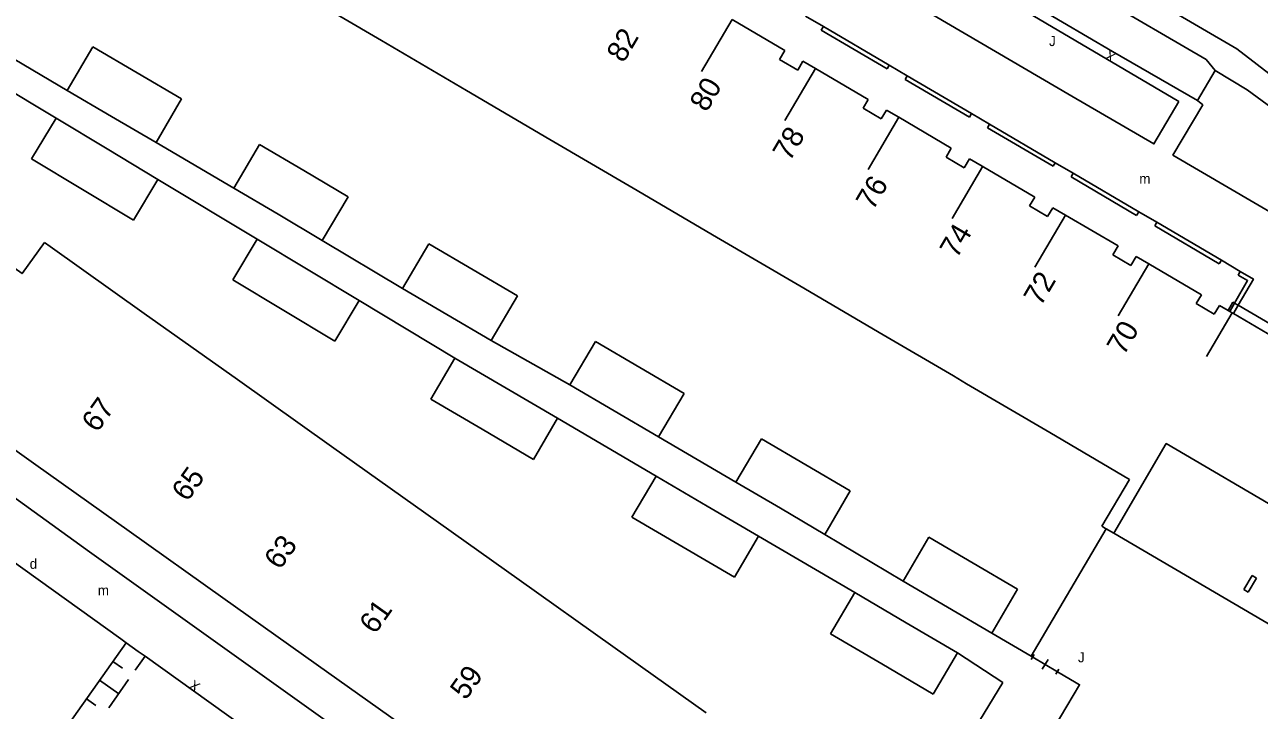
# Model space of a CAD drawing. Extents: x 134999 to 136502, y 457398 to 459002.
# Drawn here: x 135503.6 to 135565, y 457564.4 to 457598.4 of the extents above; entities that cross this region are included whole.
import ezdxf

# ---------------------------------------------------------------- set-up
doc = ezdxf.new("R2010")
doc.units = 0
for name, color, linetype in [('RI_DGTB_15', 7, 'Continuous'), ('RI_DGTB_2', 7, 'Continuous'), ('RI_DGTB_29', 7, 'Continuous'), ('RI_DGTB_30', 7, 'Continuous'), ('RI_DGTB_31', 7, 'Continuous'), ('RI_DGTB_36', 7, 'Continuous'), ('RI_DGTB_43', 7, 'Continuous'), ('RI_DGTB_53', 7, 'Continuous'), ('RI_DGTB_54', 7, 'Continuous'), ('RI_DGTB_6', 7, 'Continuous'), ('RI_DGTB_7', 7, 'Continuous')]:
    doc.layers.add(name, color=color, linetype=linetype)

msp = doc.modelspace()

# ---------------------------------------------------------------- linework, layer by layer
at = {"layer": 'RI_DGTB_15'}
for p, q in [((135538.77, 457598.669), (135537.254, 457596.081)), ((135542.91, 457596.241), (135541.394, 457593.653)), ((135547.05, 457593.813), (135545.534, 457591.225)), ((135551.227, 457591.379), (135549.711, 457588.791)), ((135555.333, 457588.958), (135553.817, 457586.37)), ((135559.473, 457586.532), (135557.957, 457583.944))]:
    msp.add_line(p, q, dxfattribs=at)
msp.add_lwpolyline([(135563.614, 457584.104), (135562.34, 457581.929)], dxfattribs=at)
at = {"layer": 'RI_DGTB_2'}
for p, q in [((135541.393, 457597.131), (135541.134, 457596.69)), ((135542.294, 457596.602), (135542.035, 457596.16)), ((135545.536, 457594.702), (135545.277, 457594.261)), ((135546.437, 457594.173), (135546.178, 457593.731)), ((135549.666, 457592.28), (135549.407, 457591.84)), ((135550.567, 457591.752), (135550.308, 457591.31)), ((135553.808, 457589.852), (135553.55, 457589.411)), ((135554.71, 457589.323), (135554.451, 457588.881)), ((135557.951, 457587.424), (135557.693, 457586.983)), ((135558.853, 457586.895), (135558.594, 457586.453)), ((135562.993, 457584.468), (135562.734, 457584.026)), ((135563.417, 457584.22), (135563.66, 457584.632))]:
    msp.add_line(p, q, dxfattribs=at)
for points in [[(135521.342, 457597.628), (135517.202, 457600.056)], [(135538.77, 457598.669), (135541.393, 457597.131)], [(135525.565, 457595.152), (135521.342, 457597.628)], [(135541.134, 457596.69), (135542.035, 457596.16)], [(135542.294, 457596.602), (135542.91, 457596.241)], [(135542.91, 457596.241), (135545.536, 457594.702)], [(135529.718, 457592.717), (135525.565, 457595.152)], [(135545.277, 457594.261), (135546.178, 457593.731)], [(135546.437, 457594.173), (135547.05, 457593.813)], [(135547.05, 457593.813), (135549.666, 457592.28)], [(135533.859, 457590.289), (135529.718, 457592.717)], [(135549.407, 457591.84), (135550.308, 457591.31)], [(135550.567, 457591.752), (135551.192, 457591.386)], [(135551.192, 457591.386), (135553.808, 457589.852)], [(135537.999, 457587.861), (135533.859, 457590.289)], [(135553.55, 457589.411), (135554.451, 457588.881)], [(135554.71, 457589.323), (135555.333, 457588.958)], [(135555.333, 457588.958), (135557.951, 457587.424)], [(135504.594, 457587.594), (135503.487, 457586.049), (135500, 457588.525)], [(135504.594, 457587.594), (135504.876, 457587.394)], [(135542.14, 457585.433), (135537.999, 457587.861)], [(135504.876, 457587.394), (135509.557, 457584.069)], [(135557.693, 457586.983), (135558.594, 457586.453)], [(135558.853, 457586.895), (135559.473, 457586.532)], [(135559.473, 457586.532), (135562.091, 457584.998)], [(135546.28, 457583.005), (135542.14, 457585.433)], [(135562.091, 457584.998), (135561.833, 457584.556)], [(135561.833, 457584.556), (135562.734, 457584.026)], [(135562.993, 457584.468), (135563.417, 457584.22)], [(135563.741, 457584.585), (135563.66, 457584.632)], [(135563.856, 457584.517), (135563.741, 457584.585)], [(135563.922, 457584.479), (135563.856, 457584.517)], [(135583.385, 457572.505), (135583.635, 457572.931), (135563.922, 457584.479)], [(135509.557, 457584.069), (135514.187, 457580.781)], [(135563.417, 457584.22), (135563.5, 457584.171)], [(135563.5, 457584.171), (135563.614, 457584.104)], [(135563.614, 457584.104), (135563.681, 457584.065)], [(135563.681, 457584.065), (135570.722, 457579.926)], [(135550.422, 457580.575), (135549.767, 457580.96), (135546.28, 457583.005)], [(135514.187, 457580.781), (135518.869, 457577.456)], [(135554.559, 457578.145), (135550.422, 457580.575)], [(135504.167, 457576.544), (135500, 457579.506)], [(135558.524, 457575.816), (135554.559, 457578.145)], [(135518.869, 457577.456), (135523.547, 457574.133)], [(135557.737, 457573.155), (135560.349, 457577.598), (135566.385, 457574.066)], [(135508.808, 457573.245), (135504.167, 457576.544)], [(135557.147, 457573.495), (135558.524, 457575.816)], [(135523.547, 457574.133), (135528.187, 457570.837)], [(135557.335, 457573.387), (135557.147, 457573.495)], [(135513.465, 457569.935), (135508.808, 457573.245)], [(135557.363, 457573.371), (135557.335, 457573.387)], [(135557.737, 457573.155), (135557.363, 457573.371)], [(135573.662, 457557.051), (135576.611, 457562.084), (135576.591, 457562.107), (135557.737, 457573.155)], [(135528.187, 457570.837), (135532.851, 457567.524)], [(135518.108, 457566.635), (135513.465, 457569.935)], [(135532.851, 457567.524), (135537.487, 457564.232)], [(135522.835, 457563.276), (135518.108, 457566.635)]]:
    msp.add_lwpolyline(points, dxfattribs=at)
at = {"layer": 'RI_DGTB_31'}
for p, q in [((135508.652, 457567.705), (135504.713, 457562.127)), ((135507.995, 457566.776), (135508.47, 457566.44)), ((135509.601, 457567.035), (135509.109, 457566.338)), ((135507.339, 457565.846), (135508.288, 457565.176)), ((135508.78, 457565.873), (135507.796, 457564.478)), ((135506.682, 457564.916), (135507.157, 457564.581))]:
    msp.add_line(p, q, dxfattribs=at)
at = {"layer": 'RI_DGTB_53'}
for p, q in [((135515.252, 457624.142), (135562.329, 457596.69)), ((135543.31, 457598.318), (135542.413, 457598.844)), ((135543.203, 457598.137), (135543.31, 457598.318)), ((135543.203, 457598.137), (135546.474, 457596.218)), ((135546.581, 457596.399), (135543.31, 457598.318)), ((135501.899, 457597.414), (135505.733, 457595.141)), ((135500.677, 457596.471), (135505.177, 457593.766)), ((135546.474, 457596.218), (135546.581, 457596.399)), ((135547.478, 457595.873), (135546.581, 457596.399)), ((135562.774, 457596.141), (135562.329, 457596.69)), ((135547.371, 457595.692), (135547.478, 457595.873)), ((135547.371, 457595.692), (135550.563, 457593.815)), ((135550.67, 457593.996), (135547.478, 457595.873)), ((135550.563, 457593.815), (135550.67, 457593.996)), ((135551.567, 457593.469), (135550.67, 457593.996)), ((135551.46, 457593.288), (135551.567, 457593.469)), ((135551.46, 457593.288), (135554.723, 457591.377)), ((135551.567, 457593.469), (135554.83, 457591.558)), ((135510.144, 457592.562), (135514.005, 457590.29)), ((135554.723, 457591.377), (135554.83, 457591.558)), ((135555.727, 457591.032), (135554.83, 457591.558)), ((135510.242, 457590.721), (135515.17, 457587.759)), ((135555.62, 457590.851), (135555.727, 457591.032)), ((135555.62, 457590.851), (135558.874, 457588.942)), ((135555.727, 457591.032), (135558.981, 457589.123)), ((135558.874, 457588.942), (135558.981, 457589.123)), ((135559.878, 457588.597), (135558.981, 457589.123)), ((135559.771, 457588.416), (135559.878, 457588.597)), ((135559.771, 457588.416), (135562.983, 457586.528)), ((135559.878, 457588.597), (135563.09, 457586.71)), ((135518.407, 457587.693), (135522.397, 457585.314)), ((135562.983, 457586.528), (135563.09, 457586.71)), ((135564.028, 457586.157), (135563.09, 457586.71)), ((135563.922, 457585.976), (135564.028, 457586.157)), ((135520.244, 457584.709), (135525.001, 457581.849)), ((135526.804, 457582.727), (135530.712, 457580.528)), ((135530.099, 457578.858), (135534.99, 457575.991)), ((135535.117, 457577.936), (135538.964, 457575.686)), ((135500, 457577.151), (135506.839, 457572.221)), ((135540.089, 457573.003), (135544.866, 457570.197)), ((135543.377, 457573.09), (135547.269, 457570.773)), ((135557.363, 457573.371), (135553.628, 457567.048)), ((135549.971, 457567.199), (135552.23, 457565.74)), ((135553.64, 457566.875), (135553.786, 457567.12)), ((135553.713, 457566.998), (135554.937, 457566.268)), ((135553.713, 457566.998), (135554.937, 457566.268)), ((135554.179, 457566.388), (135554.472, 457566.878)), ((135554.864, 457566.145), (135555.01, 457566.39)), ((135552.23, 457565.74), (135550.601, 457563.066))]:
    msp.add_line(p, q, dxfattribs=at)
for points in [[(135571.701, 457589.341), (135572.586, 457590.488), (135563.86, 457597.217), (135516.832, 457624.618), (135511.923, 457625.831), (135510.045, 457626.801), (135509.08, 457625.311)], [(135561.893, 457594.646), (135557.672, 457597.076), (135539.047, 457608.035), (135522.675, 457617.695)], [(135540.208, 457606.841), (135560.98, 457594.605)], [(135560.98, 457594.605), (135559.734, 457592.487), (135555.658, 457594.855), (135538.93, 457604.66)], [(135562.774, 457596.141), (135561.893, 457594.646)], [(135571.701, 457589.341), (135569.167, 457591.465), (135566.784, 457593.41), (135564.365, 457595.173), (135562.774, 457596.141)], [(135571.674, 457585.513), (135560.681, 457591.937), (135562.163, 457594.429), (135561.893, 457594.646)], [(135563.741, 457584.585), (135564.39, 457585.701), (135563.922, 457585.976)], [(135563.922, 457584.479), (135564.677, 457585.776), (135564.028, 457586.157)], [(135563.5, 457584.171), (135563.741, 457584.585)], [(135563.681, 457584.065), (135563.922, 457584.479)], [(135506.839, 457572.221), (135525.269, 457559.062), (135534.419, 457552.485), (135548.514, 457542.462), (135561.919, 457532.869), (135563.662, 457531.66), (135564.906, 457533.372)], [(135508.391, 457567.905), (135508.652, 457567.705), (135509.26, 457567.275)], [(135551.683, 457568.191), (135553.628, 457567.048)], [(135553.628, 457567.048), (135553.713, 457566.998)], [(135554.937, 457566.268), (135555.877, 457565.715), (135556.04, 457565.618), (135554.463, 457562.969), (135571.216, 457553.039)]]:
    msp.add_lwpolyline(points, dxfattribs=at)
at = {"layer": 'RI_DGTB_54'}
msp.add_line((135500.345, 457573.667), (135508.391, 457567.905), dxfattribs=at)
for points in [[(135509.26, 457567.275), (135509.599, 457567.032)], [(135509.599, 457567.032), (135542.812, 457543.221)]]:
    msp.add_lwpolyline(points, dxfattribs=at)
at = {"layer": 'RI_DGTB_6'}
for p, q in [((135505.733, 457595.141), (135507.001, 457597.31)), ((135511.412, 457594.731), (135510.144, 457592.562)), ((135505.177, 457593.766), (135503.961, 457591.743)), ((135515.286, 457592.462), (135514.005, 457590.29)), ((135510.242, 457590.721), (135509.026, 457588.698)), ((135519.688, 457589.865), (135518.407, 457587.693)), ((135515.17, 457587.759), (135513.954, 457585.736)), ((135522.397, 457585.314), (135523.696, 457587.527)), ((135520.244, 457584.709), (135519.028, 457582.686)), ((135528.103, 457584.94), (135526.804, 457582.727)), ((135531.979, 457582.682), (135530.712, 457580.528)), ((135525.001, 457581.849), (135523.802, 457579.808)), ((135536.384, 457580.09), (135535.117, 457577.936)), ((135530.099, 457578.858), (135528.9, 457576.817)), ((135538.964, 457575.686), (135540.233, 457577.844)), ((135534.99, 457575.991), (135533.789, 457573.946)), ((135544.646, 457575.248), (135543.377, 457573.09)), ((135540.089, 457573.003), (135538.888, 457570.958)), ((135547.269, 457570.773), (135548.545, 457572.955)), ((135552.959, 457570.373), (135551.683, 457568.191)), ((135544.866, 457570.197), (135543.666, 457568.153)), ((135548.771, 457565.155), (135549.971, 457567.199))]:
    msp.add_line(p, q, dxfattribs=at)
for points in [[(135509.206, 457596.021), (135507.001, 457597.31)], [(135511.412, 457594.731), (135509.206, 457596.021)], [(135507.938, 457593.852), (135505.733, 457595.141)], [(135507.71, 457592.243), (135505.177, 457593.766)], [(135510.144, 457592.562), (135507.938, 457593.852)], [(135517.487, 457591.164), (135515.286, 457592.462)], [(135510.242, 457590.721), (135507.71, 457592.243)], [(135506.494, 457590.22), (135503.961, 457591.743)], [(135519.688, 457589.865), (135517.487, 457591.164)], [(135509.026, 457588.698), (135506.494, 457590.22)], [(135516.206, 457588.992), (135514.005, 457590.29)], [(135518.407, 457587.693), (135516.206, 457588.992)], [(135515.17, 457587.759), (135517.707, 457586.234)], [(135525.9, 457586.233), (135523.696, 457587.527)], [(135513.954, 457585.736), (135516.491, 457584.211)], [(135517.707, 457586.234), (135520.244, 457584.709)], [(135528.103, 457584.94), (135525.9, 457586.233)], [(135524.6, 457584.021), (135522.397, 457585.314)], [(135516.491, 457584.211), (135519.028, 457582.686)], [(135526.804, 457582.727), (135524.6, 457584.021)], [(135534.182, 457581.386), (135531.979, 457582.682)], [(135527.549, 457580.354), (135525.001, 457581.849)], [(135536.384, 457580.09), (135534.182, 457581.386)], [(135530.099, 457578.858), (135527.549, 457580.354)], [(135532.914, 457579.232), (135530.712, 457580.528)], [(135526.351, 457578.312), (135523.802, 457579.808)], [(135535.117, 457577.936), (135532.914, 457579.232)], [(135528.9, 457576.817), (135526.351, 457578.312)], [(135542.44, 457576.546), (135540.233, 457577.844)], [(135544.646, 457575.248), (135542.44, 457576.546)], [(135537.538, 457574.498), (135534.99, 457575.991)], [(135541.17, 457574.388), (135538.964, 457575.686)], [(135540.089, 457573.003), (135537.538, 457574.498)], [(135543.377, 457573.09), (135541.17, 457574.388)], [(135536.338, 457572.452), (135533.789, 457573.946)], [(135550.752, 457571.664), (135548.545, 457572.955)], [(135538.888, 457570.958), (135536.338, 457572.452)], [(135552.959, 457570.373), (135550.752, 457571.664)], [(135549.476, 457569.482), (135547.269, 457570.773)], [(135547.419, 457568.698), (135544.866, 457570.197)], [(135551.683, 457568.191), (135549.476, 457569.482)], [(135549.971, 457567.199), (135547.419, 457568.698)], [(135546.218, 457566.654), (135543.666, 457568.153)], [(135548.771, 457565.155), (135546.218, 457566.654)]]:
    msp.add_lwpolyline(points, dxfattribs=at)
at = {"layer": 'RI_DGTB_7'}
for points in [[(135564.61, 457571.044), (135564.204, 457570.354)], [(135564.61, 457571.044), (135564.826, 457570.917)], [(135564.204, 457570.354), (135564.42, 457570.228)], [(135564.826, 457570.917), (135564.42, 457570.228)]]:
    msp.add_lwpolyline(points, dxfattribs=at)

# ---------------------------------------------------------------- texts
at = {"layer": 'RI_DGTB_29'}
msp.add_text('d', height=0.5, dxfattribs=at).set_placement((135503.866, 457571.38))
at = {"layer": 'RI_DGTB_30'}
for rotation, p in [(150.06559, (135557.889, 457596.951)), (324.46304, (135511.732, 457565.488))]:
    msp.add_text('X', height=0.5, rotation=rotation, dxfattribs=at).set_placement(p)
at = {"layer": 'RI_DGTB_31'}
for p in [(135554.521, 457597.352), (135555.959, 457566.732)]:
    msp.add_text('J', height=0.5, dxfattribs=at).set_placement(p)
at = {"layer": 'RI_DGTB_36'}
for s, rotation, p in [('82', 59.6301, (135533.377, 457596.472)), ('80', 59.6301, (135537.508, 457594.026)), ('78', 59.6301, (135541.635, 457591.577)), ('76', 59.6301, (135545.772, 457589.143)), ('74', 59.6301, (135549.937, 457586.756)), ('72', 59.6301, (135554.108, 457584.381)), ('70', 59.6301, (135558.238, 457581.935)), ('67', 54.4917, (135507.224, 457578.108)), ('65', 54.4917, (135511.7, 457574.67)), ('63', 54.4917, (135516.297, 457571.286)), ('61', 54.4917, (135521.025, 457568.087)), ('59', 54.4917, (135525.535, 457564.811))]:
    msp.add_text(s, height=1.054, rotation=rotation, dxfattribs=at).set_placement(p)
at = {"layer": 'RI_DGTB_43'}
for p in [(135559.005, 457590.512), (135507.25, 457570.062)]:
    msp.add_text('m', height=0.5, dxfattribs=at).set_placement(p)

doc.saveas('drawing.dxf')
